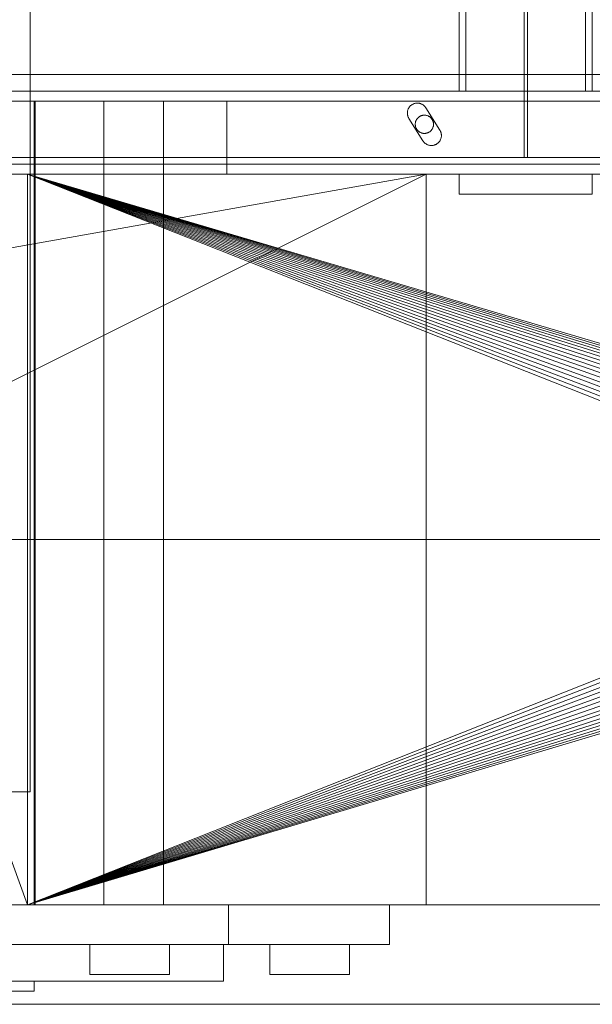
# Model space of a CAD drawing. Header units: millimetres. Extents: x -4738 to 65662, y -68080 to 6847.
# Tile 665 of 1056: x 25348 to 25520, y -18460 to -18164. Entities that reach past the tile are written whole.
import ezdxf

# ---------------------------------------------------------------- set-up
doc = ezdxf.new("R2010")
doc.units = ezdxf.units.MM
doc.layers.add('superior_briquetadora', color=7, linetype='Continuous', lineweight=0)
doc.layers.add('superior_C05', color=7, linetype='Continuous', lineweight=0)

msp = doc.modelspace()

# ---------------------------------------------------------------- linework, layer by layer
at = {"layer": 'superior_briquetadora'}
for p, q in [((25350.946, -18160), (25350.946, -18396)), ((25340.958, -18188), (25356.167, -18188)), ((25350.331, -18188), (25345.18, -18188)), ((25349.017, -18188), (25345.408, -18188)), ((25351.514, -18188), (25349.017, -18188)), ((25352.067, -18188), (25350.331, -18188)), ((25352.406, -18188), (25351.514, -18188)), ((25352.067, -18188), (25352.067, -18430)), ((25352.406, -18430), (25352.406, -18188)), ((25356.167, -18188), (25369.829, -18188)), ((25369.829, -18188), (25381.745, -18188)), ((25373.067, -18430), (25373.067, -18188)), ((25373.959, -18188), (25373.067, -18188)), ((25376.456, -18188), (25373.959, -18188)), ((25380.065, -18188), (25376.456, -18188)), ((25384.07, -18188), (25380.065, -18188)), ((25381.745, -18188), (25391.74, -18188)), ((25387.679, -18188), (25384.07, -18188)), ((25390.176, -18188), (25387.679, -18188)), ((25391.067, -18188), (25390.176, -18188)), ((25391.067, -18430), (25391.067, -18188)), ((25391.74, -18188), (25399.67, -18188)), ((25399.67, -18188), (25405.418, -18188)), ((25405.418, -18188), (25408.901, -18188)), ((25408.901, -18188), (25410.067, -18188)), ((25410.067, -18188), (25410.067, -18210)), ((23870.067, -18210), (25830.067, -18210)), ((25470.067, -18210), (24230.067, -18430)), ((25470.067, -18210), (24230.067, -18210)), ((25470.067, -18210), (24243.401, -18210)), ((25746.067, -18210), (24243.401, -18210)), ((25470.067, -18210), (25030.067, -18210)), ((25350.067, -18210), (25030.067, -18210)), ((25470.067, -18210), (25030.067, -18430)), ((25065.577, -18210), (25350.067, -18210)), ((25067.506, -18210), (25350.067, -18210)), ((25069.171, -18210), (25350.067, -18210)), ((25070.556, -18210), (25350.067, -18210)), ((25071.647, -18210), (25350.067, -18210)), ((25270.067, -18210), (25350.067, -18210)), ((25270.067, -18210), (25350.067, -18430)), ((25340.958, -18210), (25356.167, -18210)), ((25350.067, -18210), (25550.067, -18210)), ((25470.067, -18210), (25350.067, -18210)), ((25350.067, -18210), (25830.067, -18210)), ((25350.067, -18430), (25350.067, -18210)), ((25350.067, -18210), (25628.067, -18320)), ((25628.173, -18317.844), (25350.067, -18210)), ((25628.49, -18315.708), (25350.067, -18210)), ((25629.015, -18313.614), (25350.067, -18210)), ((25629.742, -18311.581), (25350.067, -18210)), ((25630.665, -18309.629), (25350.067, -18210)), ((25631.775, -18307.777), (25350.067, -18210)), ((25633.061, -18306.043), (25350.067, -18210)), ((25634.511, -18304.444), (25350.067, -18210)), ((25636.111, -18302.994), (25350.067, -18210)), ((25637.845, -18301.708), (25350.067, -18210)), ((25639.697, -18300.598), (25350.067, -18210)), ((25641.648, -18299.675), (25350.067, -18210)), ((25643.681, -18298.947), (25350.067, -18210)), ((25350.067, -18210), (25647.911, -18298.106)), ((25350.067, -18210), (25645.775, -18298.423)), ((25356.167, -18210), (25369.829, -18210)), ((25369.829, -18210), (25381.745, -18210)), ((25381.745, -18210), (25391.74, -18210)), ((25391.74, -18210), (25399.67, -18210)), ((25399.67, -18210), (25405.418, -18210)), ((25405.418, -18210), (25408.901, -18210)), ((25408.901, -18210), (25410.067, -18210)), ((25470.067, -18210), (25470.067, -18430)), ((25746.067, -18210), (25470.067, -18210)), ((25470.067, -18210), (25550.067, -18210)), ((23750.067, -18320), (25950.067, -18320)), ((24150.067, -18320), (25800.067, -18320)), ((24150.067, -18320), (25950.067, -18320)), ((25628.067, -18320), (25350.067, -18430)), ((25628.173, -18322.156), (25350.067, -18430)), ((25628.49, -18324.292), (25350.067, -18430)), ((25629.015, -18326.386), (25350.067, -18430)), ((25629.742, -18328.419), (25350.067, -18430)), ((25630.665, -18330.371), (25350.067, -18430)), ((25631.775, -18332.223), (25350.067, -18430)), ((25633.061, -18333.957), (25350.067, -18430)), ((25634.511, -18335.556), (25350.067, -18430)), ((25636.111, -18337.006), (25350.067, -18430)), ((25637.845, -18338.292), (25350.067, -18430)), ((25639.697, -18339.402), (25350.067, -18430)), ((25641.648, -18340.325), (25350.067, -18430)), ((25643.681, -18341.053), (25350.067, -18430)), ((25645.775, -18341.577), (25350.067, -18430)), ((25348.041, -18396), (25341.37, -18396)), ((25345.163, -18396), (25349.974, -18396)), ((25350.946, -18396), (25348.041, -18396)), ((25349.974, -18396), (25350.946, -18396)), ((23750.067, -18430), (25950.067, -18430)), ((25830.067, -18430), (23870.067, -18430)), ((23900.067, -18430), (25800.067, -18430)), ((23954.067, -18430), (25456.734, -18430)), ((24230.067, -18430), (25470.067, -18430)), ((24230.067, -18430), (25456.734, -18430)), ((25030.067, -18430), (25470.067, -18430)), ((25350.067, -18430), (25030.067, -18430)), ((25350.067, -18430), (25065.577, -18430)), ((25350.067, -18430), (25067.506, -18430)), ((25350.067, -18430), (25069.171, -18430)), ((25350.067, -18430), (25070.556, -18430)), ((25071.647, -18430), (25350.067, -18430)), ((25350.067, -18430), (25270.067, -18430)), ((25336.889, -18430), (25354.567, -18430)), ((25356.499, -18430), (25341.242, -18430)), ((25350.331, -18430), (25345.18, -18430)), ((25349.017, -18430), (25345.408, -18430)), ((25351.514, -18430), (25349.017, -18430)), ((25350.067, -18430), (25550.067, -18430)), ((25830.067, -18430), (25350.067, -18430)), ((25350.067, -18430), (25470.067, -18430)), ((25352.067, -18430), (25350.331, -18430)), ((25352.406, -18430), (25351.514, -18430)), ((25354.567, -18430), (25371.299, -18430)), ((25370.203, -18430), (25356.499, -18430)), ((25382.156, -18430), (25370.203, -18430)), ((25371.299, -18430), (25386.933, -18430)), ((25373.959, -18430), (25373.067, -18430)), ((25376.456, -18430), (25373.959, -18430)), ((25380.065, -18430), (25376.456, -18430)), ((25384.07, -18430), (25380.065, -18430)), ((25392.183, -18430), (25382.156, -18430)), ((25387.679, -18430), (25384.07, -18430)), ((25386.933, -18430), (25401.328, -18430)), ((25390.176, -18430), (25387.679, -18430)), ((25391.067, -18430), (25390.176, -18430)), ((25400.138, -18430), (25392.183, -18430)), ((25405.904, -18430), (25400.138, -18430)), ((25401.328, -18430), (25414.353, -18430)), ((25409.397, -18430), (25405.904, -18430)), ((25410.567, -18430), (25409.397, -18430)), ((25410.567, -18430), (25410.567, -18442)), ((25414.353, -18430), (25425.889, -18430)), ((25425.889, -18430), (25435.834, -18430)), ((25435.834, -18430), (25444.096, -18430)), ((25444.096, -18430), (25450.602, -18430)), ((25450.602, -18430), (25455.291, -18430)), ((25455.291, -18430), (25458.121, -18430)), ((25456.734, -18430), (25746.067, -18430)), ((25458.121, -18430), (25459.067, -18430)), ((25459.067, -18430), (25459.067, -18442)), ((25470.067, -18430), (25746.067, -18430)), ((25550.067, -18430), (25470.067, -18430)), ((25335.264, -18442), (25351.418, -18442)), ((25336.889, -18442), (25354.567, -18442)), ((25356.499, -18442), (25341.242, -18442)), ((25351.418, -18442), (25365.973, -18442)), ((25354.567, -18442), (25371.299, -18442)), ((25370.203, -18442), (25356.499, -18442)), ((25365.973, -18442), (25378.701, -18442)), ((25370.071, -18442), (25368.882, -18442)), ((25368.882, -18442), (25368.882, -18451)), ((25373.4, -18442), (25370.071, -18442)), ((25382.156, -18442), (25370.203, -18442)), ((25371.299, -18442), (25386.933, -18442)), ((25378.212, -18442), (25373.4, -18442)), ((25383.552, -18442), (25378.212, -18442)), ((25378.701, -18442), (25389.4, -18442)), ((25392.183, -18442), (25382.156, -18442)), ((25388.364, -18442), (25383.552, -18442)), ((25386.933, -18442), (25401.328, -18442)), ((25391.694, -18442), (25388.364, -18442)), ((25389.4, -18442), (25397.902, -18442)), ((25392.882, -18442), (25391.694, -18442)), ((25400.138, -18442), (25392.183, -18442)), ((25392.882, -18442), (25392.882, -18451)), ((25397.902, -18442), (25404.072, -18442)), ((25405.904, -18442), (25400.138, -18442)), ((25401.328, -18442), (25414.353, -18442)), ((25404.072, -18442), (25407.814, -18442)), ((25409.397, -18442), (25405.904, -18442)), ((25407.814, -18442), (25409.067, -18442)), ((25409.067, -18442), (25409.067, -18453)), ((25410.567, -18442), (25409.397, -18442)), ((25414.353, -18442), (25425.889, -18442)), ((25424.256, -18442), (25423.067, -18442)), ((25423.067, -18442), (25423.067, -18451)), ((25427.586, -18442), (25424.256, -18442)), ((25425.889, -18442), (25435.834, -18442)), ((25432.397, -18442), (25427.586, -18442)), ((25437.738, -18442), (25432.397, -18442)), ((25435.834, -18442), (25444.096, -18442)), ((25442.549, -18442), (25437.738, -18442)), ((25445.879, -18442), (25442.549, -18442)), ((25444.096, -18442), (25450.602, -18442)), ((25447.067, -18442), (25445.879, -18442)), ((25447.067, -18442), (25447.067, -18451)), ((25450.602, -18442), (25455.291, -18442)), ((25455.291, -18442), (25458.121, -18442)), ((25458.121, -18442), (25459.067, -18442)), ((25368.882, -18451), (25370.071, -18451)), ((25370.071, -18451), (25373.4, -18451)), ((25373.4, -18451), (25378.212, -18451)), ((25378.212, -18451), (25383.552, -18451)), ((25383.552, -18451), (25388.364, -18451)), ((25388.364, -18451), (25391.694, -18451)), ((25391.694, -18451), (25392.882, -18451)), ((25423.067, -18451), (25424.256, -18451)), ((25424.256, -18451), (25427.586, -18451)), ((25427.586, -18451), (25432.397, -18451)), ((25432.397, -18451), (25437.738, -18451)), ((25437.738, -18451), (25442.549, -18451)), ((25442.549, -18451), (25445.879, -18451)), ((25445.879, -18451), (25447.067, -18451)), ((25335.264, -18453), (25351.418, -18453)), ((25345.18, -18453), (25350.331, -18453)), ((25350.331, -18453), (25352.067, -18453)), ((25351.418, -18453), (25365.973, -18453)), ((25352.067, -18453), (25352.067, -18456)), ((25365.973, -18453), (25378.701, -18453)), ((25378.701, -18453), (25389.4, -18453)), ((25389.4, -18453), (25397.902, -18453)), ((25397.902, -18453), (25404.072, -18453)), ((25404.072, -18453), (25407.814, -18453)), ((25407.814, -18453), (25409.067, -18453)), ((25345.18, -18456), (25350.331, -18456)), ((25350.331, -18456), (25352.067, -18456)), ((23750.067, -18460), (25950.067, -18460)), ((23900.067, -18460), (25800.067, -18460))]:
    msp.add_line(p, q, dxfattribs=at)
at = {"layer": 'superior_C05'}
for p, q in [((25499.567, -18205), (25499.567, -17755)), ((25500.567, -18205), (25500.567, -17755)), ((25480.067, -18185), (25480.067, -17775)), ((25482.067, -18185), (25482.067, -17775)), ((25518.067, -18185), (25518.067, -17775)), ((25520.067, -18185), (25520.067, -17775)), ((24250.067, -18180), (26750.067, -18180)), ((25480.123, -18180), (25480.074, -18180)), ((25480.223, -18180), (25480.123, -18180)), ((25480.371, -18180), (25480.223, -18180)), ((25480.569, -18180), (25480.371, -18180)), ((25480.815, -18180), (25480.569, -18180)), ((25481.109, -18180), (25480.815, -18180)), ((25481.45, -18180), (25481.109, -18180)), ((25481.837, -18180), (25481.45, -18180)), ((25482.27, -18180), (25481.837, -18180)), ((25482.747, -18180), (25482.27, -18180)), ((25483.267, -18180), (25482.747, -18180)), ((25483.829, -18180), (25483.267, -18180)), ((25484.431, -18180), (25483.829, -18180)), ((25485.072, -18180), (25484.431, -18180)), ((25485.75, -18180), (25485.072, -18180)), ((25486.464, -18180), (25485.75, -18180)), ((25487.212, -18180), (25486.464, -18180)), ((25487.991, -18180), (25487.212, -18180)), ((25488.801, -18180), (25487.991, -18180)), ((25489.639, -18180), (25488.801, -18180)), ((25490.502, -18180), (25489.639, -18180)), ((25491.39, -18180), (25490.502, -18180)), ((25492.299, -18180), (25491.39, -18180)), ((25493.227, -18180), (25492.299, -18180)), ((25494.172, -18180), (25493.227, -18180)), ((25495.132, -18180), (25494.172, -18180)), ((25496.105, -18180), (25495.132, -18180)), ((25497.087, -18180), (25496.105, -18180)), ((25498.076, -18180), (25497.087, -18180)), ((25499.071, -18180), (25498.076, -18180)), ((25500.067, -18180), (25499.071, -18180)), ((25500.067, -18180), (25501.064, -18180)), ((25501.064, -18180), (25502.059, -18180)), ((25502.059, -18180), (25503.048, -18180)), ((25503.048, -18180), (25504.03, -18180)), ((25504.03, -18180), (25505.003, -18180)), ((25505.003, -18180), (25505.963, -18180)), ((25505.963, -18180), (25506.908, -18180)), ((25506.908, -18180), (25507.836, -18180)), ((25507.836, -18180), (25508.745, -18180)), ((25508.745, -18180), (25509.633, -18180)), ((25509.633, -18180), (25510.496, -18180)), ((25510.496, -18180), (25511.334, -18180)), ((25511.334, -18180), (25512.144, -18180)), ((25512.144, -18180), (25512.923, -18180)), ((25512.923, -18180), (25513.671, -18180)), ((25513.671, -18180), (25514.385, -18180)), ((25514.385, -18180), (25515.063, -18180)), ((25515.063, -18180), (25515.704, -18180)), ((25515.704, -18180), (25516.306, -18180)), ((25516.306, -18180), (25516.868, -18180)), ((25516.868, -18180), (25517.388, -18180)), ((25517.388, -18180), (25517.865, -18180)), ((25517.865, -18180), (25518.298, -18180)), ((25518.298, -18180), (25518.685, -18180)), ((25518.685, -18180), (25519.026, -18180)), ((25519.026, -18180), (25519.32, -18180)), ((25519.32, -18180), (25519.566, -18180)), ((25519.566, -18180), (25519.764, -18180)), ((25519.764, -18180), (25519.912, -18180)), ((25519.912, -18180), (25520.012, -18180)), ((25520.012, -18180), (25520.061, -18180)), ((24310.067, -18185), (26690.067, -18185)), ((25480.067, -18185), (25520.067, -18185)), ((25482.067, -18185), (25518.067, -18185)), ((24310.067, -18188), (26690.067, -18188)), ((25464.792, -18190.207), (25464.725, -18190.341)), ((25464.865, -18190.076), (25464.792, -18190.207)), ((25464.945, -18189.95), (25464.865, -18190.076)), ((25465.03, -18189.827), (25464.945, -18189.95)), ((25465.122, -18189.709), (25465.03, -18189.827)), ((25465.22, -18189.596), (25465.122, -18189.709)), ((25465.323, -18189.488), (25465.22, -18189.596)), ((25465.432, -18189.385), (25465.323, -18189.488)), ((25465.545, -18189.287), (25465.432, -18189.385)), ((25465.663, -18189.196), (25465.545, -18189.287)), ((25465.786, -18189.11), (25465.663, -18189.196)), ((25465.913, -18189.031), (25465.786, -18189.11)), ((25466.043, -18188.957), (25465.913, -18189.031)), ((25466.177, -18188.891), (25466.043, -18188.957)), ((25466.314, -18188.831), (25466.177, -18188.891)), ((25466.454, -18188.779), (25466.314, -18188.831)), ((25466.597, -18188.733), (25466.454, -18188.779)), ((25466.741, -18188.694), (25466.597, -18188.733)), ((25466.888, -18188.663), (25466.741, -18188.694)), ((25467.035, -18188.639), (25466.888, -18188.663)), ((25467.184, -18188.622), (25467.035, -18188.639)), ((25467.333, -18188.613), (25467.184, -18188.622)), ((25467.483, -18188.611), (25467.333, -18188.613)), ((25467.632, -18188.617), (25467.483, -18188.611)), ((25467.781, -18188.63), (25467.632, -18188.617)), ((25467.929, -18188.651), (25467.781, -18188.63)), ((25468.076, -18188.679), (25467.929, -18188.651)), ((25468.222, -18188.714), (25468.076, -18188.679)), ((25468.365, -18188.757), (25468.222, -18188.714)), ((25468.506, -18188.806), (25468.365, -18188.757)), ((25468.645, -18188.863), (25468.506, -18188.806)), ((25468.78, -18188.926), (25468.645, -18188.863)), ((25468.912, -18188.996), (25468.78, -18188.926)), ((25469.041, -18189.072), (25468.912, -18188.996)), ((25469.166, -18189.155), (25469.041, -18189.072)), ((25469.286, -18189.244), (25469.166, -18189.155)), ((25469.402, -18189.339), (25469.286, -18189.244)), ((25469.512, -18189.44), (25469.402, -18189.339)), ((25469.618, -18189.545), (25469.512, -18189.44)), ((25469.718, -18189.656), (25469.618, -18189.545)), ((25469.813, -18189.772), (25469.718, -18189.656)), ((25469.902, -18189.893), (25469.813, -18189.772)), ((25469.984, -18190.017), (25469.902, -18189.893)), ((25469.984, -18190.017), (25474.234, -18196.795)), ((25464.445, -18191.496), (25464.443, -18191.646)), ((25464.443, -18191.646), (25464.448, -18191.795)), ((25464.454, -18191.347), (25464.445, -18191.496)), ((25464.448, -18191.795), (25464.461, -18191.944)), ((25464.471, -18191.198), (25464.454, -18191.347)), ((25464.461, -18191.944), (25464.481, -18192.092)), ((25464.495, -18191.051), (25464.471, -18191.198)), ((25464.481, -18192.092), (25464.509, -18192.239)), ((25464.527, -18190.904), (25464.495, -18191.051)), ((25464.509, -18192.239), (25464.544, -18192.385)), ((25464.566, -18190.76), (25464.527, -18190.904)), ((25464.544, -18192.385), (25464.586, -18192.528)), ((25464.612, -18190.618), (25464.566, -18190.76)), ((25464.586, -18192.528), (25464.635, -18192.67)), ((25464.665, -18190.478), (25464.612, -18190.618)), ((25464.635, -18192.67), (25464.692, -18192.808)), ((25464.725, -18190.341), (25464.665, -18190.478)), ((25464.692, -18192.808), (25464.755, -18192.944)), ((25464.755, -18192.944), (25464.825, -18193.076)), ((25464.901, -18193.205), (25464.825, -18193.076)), ((25469.151, -18199.983), (25464.901, -18193.205)), ((25467.461, -18193.232), (25467.375, -18193.34)), ((25467.552, -18193.13), (25467.461, -18193.232)), ((25467.647, -18193.031), (25467.552, -18193.13)), ((25467.748, -18192.938), (25467.647, -18193.031)), ((25467.853, -18192.85), (25467.748, -18192.938)), ((25467.962, -18192.767), (25467.853, -18192.85)), ((25468.075, -18192.69), (25467.962, -18192.767)), ((25468.192, -18192.618), (25468.075, -18192.69)), ((25468.313, -18192.553), (25468.192, -18192.618)), ((25468.436, -18192.493), (25468.313, -18192.553)), ((25468.563, -18192.44), (25468.436, -18192.493)), ((25468.692, -18192.393), (25468.563, -18192.44)), ((25468.823, -18192.353), (25468.692, -18192.393)), ((25468.956, -18192.319), (25468.823, -18192.353)), ((25469.09, -18192.292), (25468.956, -18192.319)), ((25469.226, -18192.271), (25469.09, -18192.292)), ((25469.362, -18192.258), (25469.226, -18192.271)), ((25469.499, -18192.251), (25469.362, -18192.258)), ((25469.636, -18192.251), (25469.499, -18192.251)), ((25469.773, -18192.258), (25469.636, -18192.251)), ((25469.909, -18192.271), (25469.773, -18192.258)), ((25470.045, -18192.292), (25469.909, -18192.271)), ((25470.179, -18192.319), (25470.045, -18192.292)), ((25470.312, -18192.353), (25470.179, -18192.319)), ((25470.443, -18192.393), (25470.312, -18192.353)), ((25470.572, -18192.44), (25470.443, -18192.393)), ((25470.699, -18192.493), (25470.572, -18192.44)), ((25470.822, -18192.553), (25470.699, -18192.493)), ((25470.942, -18192.618), (25470.822, -18192.553)), ((25471.059, -18192.69), (25470.942, -18192.618)), ((25471.173, -18192.767), (25471.059, -18192.69)), ((25471.282, -18192.85), (25471.173, -18192.767)), ((25471.387, -18192.938), (25471.282, -18192.85)), ((25471.488, -18193.031), (25471.387, -18192.938)), ((25471.583, -18193.13), (25471.488, -18193.031)), ((25471.674, -18193.232), (25471.583, -18193.13)), ((25471.76, -18193.34), (25471.674, -18193.232)), ((25466.821, -18194.863), (25466.817, -18195)), ((25466.817, -18195), (25466.821, -18195.137)), ((25466.831, -18194.726), (25466.821, -18194.863)), ((25466.821, -18195.137), (25466.831, -18195.274)), ((25466.848, -18194.59), (25466.831, -18194.726)), ((25466.831, -18195.274), (25466.848, -18195.41)), ((25466.872, -18194.455), (25466.848, -18194.59)), ((25466.848, -18195.41), (25466.872, -18195.545)), ((25466.903, -18194.321), (25466.872, -18194.455)), ((25466.872, -18195.545), (25466.903, -18195.679)), ((25466.94, -18194.189), (25466.903, -18194.321)), ((25466.903, -18195.679), (25466.94, -18195.811)), ((25466.983, -18194.059), (25466.94, -18194.189)), ((25466.94, -18195.811), (25466.983, -18195.941)), ((25467.033, -18193.932), (25466.983, -18194.059)), ((25466.983, -18195.941), (25467.033, -18196.068)), ((25467.09, -18193.807), (25467.033, -18193.932)), ((25467.033, -18196.068), (25467.09, -18196.193)), ((25467.152, -18193.685), (25467.09, -18193.807)), ((25467.09, -18196.193), (25467.152, -18196.315)), ((25467.221, -18193.566), (25467.152, -18193.685)), ((25467.295, -18193.451), (25467.221, -18193.566)), ((25467.375, -18193.34), (25467.295, -18193.451)), ((25471.84, -18193.451), (25471.76, -18193.34)), ((25471.914, -18193.566), (25471.84, -18193.451)), ((25471.983, -18193.685), (25471.914, -18193.566)), ((25472.045, -18193.807), (25471.983, -18193.685)), ((25471.983, -18196.315), (25472.045, -18196.193)), ((25472.102, -18193.932), (25472.045, -18193.807)), ((25472.045, -18196.193), (25472.102, -18196.068)), ((25472.152, -18194.059), (25472.102, -18193.932)), ((25472.102, -18196.068), (25472.152, -18195.941)), ((25472.195, -18194.189), (25472.152, -18194.059)), ((25472.152, -18195.941), (25472.195, -18195.811)), ((25472.232, -18194.321), (25472.195, -18194.189)), ((25472.195, -18195.811), (25472.232, -18195.679)), ((25472.263, -18194.455), (25472.232, -18194.321)), ((25472.232, -18195.679), (25472.263, -18195.545)), ((25472.287, -18194.59), (25472.263, -18194.455)), ((25472.263, -18195.545), (25472.287, -18195.41)), ((25472.304, -18194.726), (25472.287, -18194.59)), ((25472.287, -18195.41), (25472.304, -18195.274)), ((25472.314, -18194.863), (25472.304, -18194.726)), ((25472.304, -18195.274), (25472.314, -18195.137)), ((25472.317, -18195), (25472.314, -18194.863)), ((25472.317, -18195), (25472.314, -18195.137)), ((25467.152, -18196.315), (25467.221, -18196.434)), ((25467.221, -18196.434), (25467.295, -18196.549)), ((25467.295, -18196.549), (25467.375, -18196.66)), ((25467.375, -18196.66), (25467.461, -18196.768)), ((25467.461, -18196.768), (25467.552, -18196.87)), ((25467.552, -18196.87), (25467.647, -18196.969)), ((25467.647, -18196.969), (25467.748, -18197.062)), ((25467.748, -18197.062), (25467.853, -18197.15)), ((25467.853, -18197.15), (25467.962, -18197.233)), ((25467.962, -18197.233), (25468.075, -18197.31)), ((25468.075, -18197.31), (25468.192, -18197.382)), ((25468.192, -18197.382), (25468.313, -18197.447)), ((25468.313, -18197.447), (25468.436, -18197.507)), ((25468.436, -18197.507), (25468.563, -18197.56)), ((25468.563, -18197.56), (25468.692, -18197.607)), ((25468.692, -18197.607), (25468.823, -18197.647)), ((25468.823, -18197.647), (25468.956, -18197.681)), ((25468.956, -18197.681), (25469.09, -18197.708)), ((25469.09, -18197.708), (25469.226, -18197.729)), ((25469.226, -18197.729), (25469.362, -18197.742)), ((25469.362, -18197.742), (25469.499, -18197.749)), ((25469.499, -18197.749), (25469.636, -18197.749)), ((25469.636, -18197.749), (25469.773, -18197.742)), ((25469.773, -18197.742), (25469.909, -18197.729)), ((25469.909, -18197.729), (25470.045, -18197.708)), ((25470.045, -18197.708), (25470.179, -18197.681)), ((25470.179, -18197.681), (25470.312, -18197.647)), ((25470.312, -18197.647), (25470.443, -18197.607)), ((25470.443, -18197.607), (25470.572, -18197.56)), ((25470.572, -18197.56), (25470.699, -18197.507)), ((25470.699, -18197.507), (25470.822, -18197.447)), ((25470.822, -18197.447), (25470.942, -18197.382)), ((25470.942, -18197.382), (25471.059, -18197.31)), ((25471.059, -18197.31), (25471.173, -18197.233)), ((25471.173, -18197.233), (25471.282, -18197.15)), ((25471.282, -18197.15), (25471.387, -18197.062)), ((25471.387, -18197.062), (25471.488, -18196.969)), ((25471.488, -18196.969), (25471.583, -18196.87)), ((25471.583, -18196.87), (25471.674, -18196.768)), ((25471.674, -18196.768), (25471.76, -18196.66)), ((25471.76, -18196.66), (25471.84, -18196.549)), ((25471.84, -18196.549), (25471.914, -18196.434)), ((25471.914, -18196.434), (25471.983, -18196.315)), ((25474.234, -18196.795), (25474.306, -18196.915)), ((25474.372, -18197.039), (25474.306, -18196.915)), ((25474.432, -18197.165), (25474.372, -18197.039)), ((25474.486, -18197.295), (25474.432, -18197.165)), ((25474.534, -18197.426), (25474.486, -18197.295)), ((25474.576, -18197.56), (25474.534, -18197.426)), ((25474.56, -18199.269), (25474.6, -18199.126)), ((25474.611, -18197.695), (25474.576, -18197.56)), ((25474.6, -18199.126), (25474.633, -18198.981)), ((25474.64, -18197.832), (25474.611, -18197.695)), ((25474.633, -18198.981), (25474.659, -18198.834)), ((25474.663, -18197.97), (25474.64, -18197.832)), ((25474.659, -18198.834), (25474.678, -18198.686)), ((25474.679, -18198.109), (25474.663, -18197.97)), ((25474.678, -18198.686), (25474.689, -18198.538)), ((25474.689, -18198.249), (25474.679, -18198.109)), ((25474.692, -18198.389), (25474.689, -18198.249)), ((25474.689, -18198.538), (25474.692, -18198.389)), ((25469.151, -18199.983), (25469.233, -18200.107)), ((25469.233, -18200.107), (25469.321, -18200.227)), ((25469.321, -18200.227), (25469.415, -18200.342)), ((25469.415, -18200.342), (25469.515, -18200.453)), ((25469.515, -18200.453), (25469.62, -18200.558)), ((25469.62, -18200.558), (25469.73, -18200.658)), ((25469.73, -18200.658), (25469.845, -18200.753)), ((25469.845, -18200.753), (25469.965, -18200.842)), ((25469.965, -18200.842), (25470.089, -18200.924)), ((25470.089, -18200.924), (25470.217, -18201.001)), ((25470.217, -18201.001), (25470.348, -18201.071)), ((25470.348, -18201.071), (25470.483, -18201.134)), ((25470.483, -18201.134), (25470.621, -18201.191)), ((25470.621, -18201.191), (25470.761, -18201.241)), ((25470.761, -18201.241), (25470.904, -18201.283)), ((25470.904, -18201.283), (25471.048, -18201.319)), ((25471.048, -18201.319), (25471.194, -18201.347)), ((25471.194, -18201.347), (25471.342, -18201.368)), ((25471.342, -18201.368), (25471.49, -18201.382)), ((25471.49, -18201.382), (25471.639, -18201.388)), ((25471.639, -18201.388), (25471.788, -18201.387)), ((25471.788, -18201.387), (25471.937, -18201.379)), ((25471.937, -18201.379), (25472.085, -18201.363)), ((25472.085, -18201.363), (25472.232, -18201.34)), ((25472.232, -18201.34), (25472.378, -18201.31)), ((25472.378, -18201.31), (25472.522, -18201.272)), ((25472.522, -18201.272), (25472.664, -18201.227)), ((25472.664, -18201.227), (25472.803, -18201.176)), ((25472.803, -18201.176), (25472.94, -18201.117)), ((25472.94, -18201.117), (25473.074, -18201.052)), ((25473.074, -18201.052), (25473.205, -18200.98)), ((25473.205, -18200.98), (25473.331, -18200.902)), ((25473.331, -18200.902), (25473.454, -18200.817)), ((25473.454, -18200.817), (25473.572, -18200.727)), ((25473.572, -18200.727), (25473.686, -18200.631)), ((25473.686, -18200.631), (25473.795, -18200.529)), ((25473.795, -18200.529), (25473.898, -18200.422)), ((25473.898, -18200.422), (25473.997, -18200.31)), ((25473.997, -18200.31), (25474.089, -18200.193)), ((25474.089, -18200.193), (25474.176, -18200.072)), ((25474.176, -18200.072), (25474.256, -18199.947)), ((25474.256, -18199.947), (25474.33, -18199.818)), ((25474.33, -18199.818), (25474.398, -18199.685)), ((25474.398, -18199.685), (25474.459, -18199.549)), ((25474.459, -18199.549), (25474.513, -18199.411)), ((25474.513, -18199.411), (25474.56, -18199.269)), ((24300.067, -18205), (26700.067, -18205)), ((24310.067, -18205), (26690.067, -18205)), ((24900.317, -18205), (25499.567, -18205)), ((25500.567, -18205), (26099.817, -18205)), ((24310.067, -18207), (26690.067, -18207)), ((24310.067, -18210), (26690.067, -18210)), ((25480.067, -18216), (25480.067, -18210)), ((25480.067, -18210), (25520.067, -18210)), ((25492.09, -18210), (25492.07, -18210)), ((25492.13, -18210), (25492.09, -18210)), ((25492.189, -18210), (25492.13, -18210)), ((25492.268, -18210), (25492.189, -18210)), ((25492.366, -18210), (25492.268, -18210)), ((25492.484, -18210), (25492.366, -18210)), ((25492.62, -18210), (25492.484, -18210)), ((25492.775, -18210), (25492.62, -18210)), ((25492.949, -18210), (25492.775, -18210)), ((25493.139, -18210), (25492.949, -18210)), ((25493.347, -18210), (25493.139, -18210)), ((25493.572, -18210), (25493.347, -18210)), ((25493.813, -18210), (25493.572, -18210)), ((25494.069, -18210), (25493.813, -18210)), ((25494.341, -18210), (25494.069, -18210)), ((25494.626, -18210), (25494.341, -18210)), ((25494.925, -18210), (25494.626, -18210)), ((25495.237, -18210), (25494.925, -18210)), ((25495.561, -18210), (25495.237, -18210)), ((25495.896, -18210), (25495.561, -18210)), ((25495.58, -18210), (25495.569, -18210)), ((25495.602, -18210), (25495.58, -18210)), ((25495.636, -18210), (25495.602, -18210)), ((25495.68, -18210), (25495.636, -18210)), ((25495.736, -18210), (25495.68, -18210)), ((25495.802, -18210), (25495.736, -18210)), ((25495.879, -18210), (25495.802, -18210)), ((25495.966, -18210), (25495.879, -18210)), ((25496.241, -18210), (25495.896, -18210)), ((25496.063, -18210), (25495.966, -18210)), ((25496.17, -18210), (25496.063, -18210)), ((25496.287, -18210), (25496.17, -18210)), ((25496.596, -18210), (25496.241, -18210)), ((25496.414, -18210), (25496.287, -18210)), ((25496.549, -18210), (25496.414, -18210)), ((25496.693, -18210), (25496.549, -18210)), ((25496.96, -18210), (25496.596, -18210)), ((25496.846, -18210), (25496.693, -18210)), ((25497.007, -18210), (25496.846, -18210)), ((25497.331, -18210), (25496.96, -18210)), ((25497.175, -18210), (25497.007, -18210)), ((25497.35, -18210), (25497.175, -18210)), ((25497.709, -18210), (25497.331, -18210)), ((25497.533, -18210), (25497.35, -18210)), ((25497.721, -18210), (25497.533, -18210)), ((25498.093, -18210), (25497.709, -18210)), ((25497.915, -18210), (25497.721, -18210)), ((25498.115, -18210), (25497.915, -18210)), ((25498.482, -18210), (25498.093, -18210)), ((25498.32, -18210), (25498.115, -18210)), ((25498.528, -18210), (25498.32, -18210)), ((25498.875, -18210), (25498.482, -18210)), ((25498.741, -18210), (25498.528, -18210)), ((25498.957, -18210), (25498.741, -18210)), ((25499.271, -18210), (25498.875, -18210)), ((25499.176, -18210), (25498.957, -18210)), ((25499.397, -18210), (25499.176, -18210)), ((25499.669, -18210), (25499.271, -18210)), ((25499.619, -18210), (25499.397, -18210)), ((25499.843, -18210), (25499.619, -18210)), ((25500.067, -18210), (25499.669, -18210)), ((25500.067, -18210), (25499.843, -18210)), ((25500.292, -18210), (25500.067, -18210)), ((25500.067, -18210), (25500.466, -18210)), ((25500.516, -18210), (25500.292, -18210)), ((25500.466, -18210), (25500.864, -18210)), ((25500.738, -18210), (25500.516, -18210)), ((25500.959, -18210), (25500.738, -18210)), ((25500.864, -18210), (25501.26, -18210)), ((25501.178, -18210), (25500.959, -18210)), ((25501.394, -18210), (25501.178, -18210)), ((25501.26, -18210), (25501.653, -18210)), ((25501.607, -18210), (25501.394, -18210)), ((25501.815, -18210), (25501.607, -18210)), ((25501.653, -18210), (25502.042, -18210)), ((25502.02, -18210), (25501.815, -18210)), ((25502.22, -18210), (25502.02, -18210)), ((25502.042, -18210), (25502.426, -18210)), ((25502.414, -18210), (25502.22, -18210)), ((25502.602, -18210), (25502.414, -18210)), ((25502.426, -18210), (25502.804, -18210)), ((25502.785, -18210), (25502.602, -18210)), ((25502.96, -18210), (25502.785, -18210)), ((25502.804, -18210), (25503.175, -18210)), ((25503.128, -18210), (25502.96, -18210)), ((25503.289, -18210), (25503.128, -18210)), ((25503.175, -18210), (25503.539, -18210)), ((25503.442, -18210), (25503.289, -18210)), ((25503.586, -18210), (25503.442, -18210)), ((25503.539, -18210), (25503.894, -18210)), ((25503.721, -18210), (25503.586, -18210)), ((25503.848, -18210), (25503.721, -18210)), ((25503.965, -18210), (25503.848, -18210)), ((25503.894, -18210), (25504.239, -18210)), ((25504.072, -18210), (25503.965, -18210)), ((25504.169, -18210), (25504.072, -18210)), ((25504.256, -18210), (25504.169, -18210)), ((25504.239, -18210), (25504.574, -18210)), ((25504.333, -18210), (25504.256, -18210)), ((25504.399, -18210), (25504.333, -18210)), ((25504.455, -18210), (25504.399, -18210)), ((25504.499, -18210), (25504.455, -18210)), ((25504.533, -18210), (25504.499, -18210)), ((25504.555, -18210), (25504.533, -18210)), ((25504.566, -18210), (25504.555, -18210)), ((25504.574, -18210), (25504.898, -18210)), ((25504.898, -18210), (25505.21, -18210)), ((25505.21, -18210), (25505.509, -18210)), ((25505.509, -18210), (25505.794, -18210)), ((25505.794, -18210), (25506.066, -18210)), ((25506.066, -18210), (25506.322, -18210)), ((25506.322, -18210), (25506.563, -18210)), ((25506.563, -18210), (25506.788, -18210)), ((25506.788, -18210), (25506.996, -18210)), ((25506.996, -18210), (25507.186, -18210)), ((25507.186, -18210), (25507.36, -18210)), ((25507.36, -18210), (25507.514, -18210)), ((25507.514, -18210), (25507.651, -18210)), ((25507.651, -18210), (25507.768, -18210)), ((25507.768, -18210), (25507.867, -18210)), ((25507.867, -18210), (25507.946, -18210)), ((25507.946, -18210), (25508.005, -18210)), ((25508.005, -18210), (25508.045, -18210)), ((25508.045, -18210), (25508.065, -18210)), ((25520.067, -18216), (25520.067, -18210)), ((25480.067, -18216), (25520.067, -18216)), ((25495.58, -18216), (25495.569, -18216)), ((25495.602, -18216), (25495.58, -18216)), ((25495.636, -18216), (25495.602, -18216)), ((25495.68, -18216), (25495.636, -18216)), ((25495.736, -18216), (25495.68, -18216)), ((25495.802, -18216), (25495.736, -18216)), ((25495.879, -18216), (25495.802, -18216)), ((25495.966, -18216), (25495.879, -18216)), ((25496.063, -18216), (25495.966, -18216)), ((25496.17, -18216), (25496.063, -18216)), ((25496.287, -18216), (25496.17, -18216)), ((25496.414, -18216), (25496.287, -18216)), ((25496.549, -18216), (25496.414, -18216)), ((25496.693, -18216), (25496.549, -18216)), ((25496.846, -18216), (25496.693, -18216)), ((25497.007, -18216), (25496.846, -18216)), ((25497.175, -18216), (25497.007, -18216)), ((25497.35, -18216), (25497.175, -18216)), ((25497.533, -18216), (25497.35, -18216)), ((25497.721, -18216), (25497.533, -18216)), ((25497.915, -18216), (25497.721, -18216)), ((25498.115, -18216), (25497.915, -18216)), ((25498.32, -18216), (25498.115, -18216)), ((25498.528, -18216), (25498.32, -18216)), ((25498.741, -18216), (25498.528, -18216)), ((25498.957, -18216), (25498.741, -18216)), ((25499.176, -18216), (25498.957, -18216)), ((25499.397, -18216), (25499.176, -18216)), ((25499.619, -18216), (25499.397, -18216)), ((25499.843, -18216), (25499.619, -18216)), ((25500.067, -18216), (25499.843, -18216)), ((25500.292, -18216), (25500.067, -18216)), ((25500.516, -18216), (25500.292, -18216)), ((25500.738, -18216), (25500.516, -18216)), ((25500.959, -18216), (25500.738, -18216)), ((25501.178, -18216), (25500.959, -18216)), ((25501.394, -18216), (25501.178, -18216)), ((25501.607, -18216), (25501.394, -18216)), ((25501.815, -18216), (25501.607, -18216)), ((25502.02, -18216), (25501.815, -18216)), ((25502.22, -18216), (25502.02, -18216)), ((25502.414, -18216), (25502.22, -18216)), ((25502.602, -18216), (25502.414, -18216)), ((25502.785, -18216), (25502.602, -18216)), ((25502.96, -18216), (25502.785, -18216)), ((25503.128, -18216), (25502.96, -18216)), ((25503.289, -18216), (25503.128, -18216)), ((25503.442, -18216), (25503.289, -18216)), ((25503.586, -18216), (25503.442, -18216)), ((25503.721, -18216), (25503.586, -18216)), ((25503.848, -18216), (25503.721, -18216)), ((25503.965, -18216), (25503.848, -18216)), ((25504.072, -18216), (25503.965, -18216)), ((25504.169, -18216), (25504.072, -18216)), ((25504.256, -18216), (25504.169, -18216)), ((25504.333, -18216), (25504.256, -18216)), ((25504.399, -18216), (25504.333, -18216)), ((25504.455, -18216), (25504.399, -18216)), ((25504.499, -18216), (25504.455, -18216)), ((25504.533, -18216), (25504.499, -18216)), ((25504.555, -18216), (25504.533, -18216)), ((25504.566, -18216), (25504.555, -18216))]:
    msp.add_line(p, q, dxfattribs=at)

doc.saveas('drawing.dxf')
